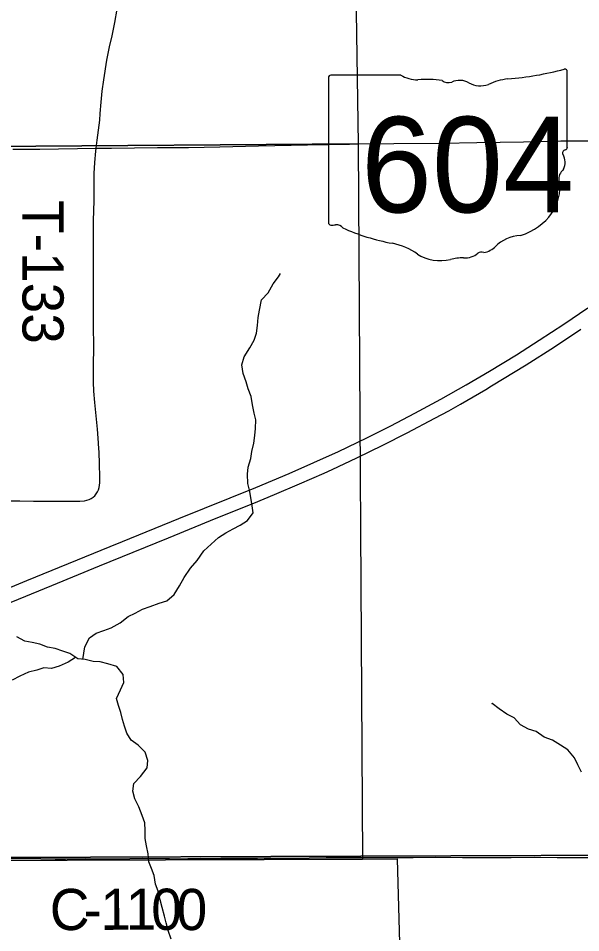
# Model space of a CAD drawing. Extents: x 1874609 to 2204689, y 815661 to 1281160.
# Drawn here: x 2063641 to 2067742, y 1056338 to 1063003 of the extents above; entities that cross this region are included whole.
import ezdxf

# ---------------------------------------------------------------- set-up
doc = ezdxf.new("R2010")
doc.units = 0
for name, color, linetype in [('GM_X_County_Road', 7, 'Continuous'), ('GM_X_County_Road_Text', 7, 'Continuous'), ('GM_X_Interstate_Route', 7, 'Continuous'), ('GM_X_Minor_River', 7, 'Continuous'), ('GM_X_Section', 7, 'Continuous'), ('GM_X_State_Location', 7, 'Continuous'), ('GM_X_State_Route', 7, 'Continuous'), ('GM_X_State_Shield', 7, 'Continuous'), ('GM_X_Township', 7, 'Continuous'), ('GM_X_Township_Road', 7, 'Continuous'), ('GM_X_Township_Road_Text', 7, 'Continuous')]:
    doc.layers.add(name, color=color, linetype=linetype)

msp = doc.modelspace()

# ---------------------------------------------------------------- linework, layer by layer
at = {"layer": 'GM_X_County_Road'}
for points in [[(2063500.5, 1056880), (2063804.3, 1056878.4), (2063910.3, 1056876.7), (2063984.5, 1056876.7), (2064129.3, 1056878.4), (2064240.6, 1056876.6), (2064360.7, 1056876.6), (2064546.1, 1056880.1), (2064742.2, 1056878.3), (2064807.5, 1056876.5), (2064876.4, 1056878.3), (2064970, 1056880), (2065038.8, 1056878.3), (2065116.6, 1056880), (2065220.8, 1056881.8), (2065353.1, 1056881.8)], [(2065353.1, 1056881.8), (2065385, 1056881.7), (2065761.2, 1056883.5), (2065886.6, 1056885.2), (2066065, 1056887), (2066204.5, 1056886.9), (2066331.7, 1056886.9), (2066520.6, 1056886.9), (2066679.6, 1056888.6), (2066880.9, 1056886.9), (2067031.1, 1056886.8), (2067235.9, 1056886.8), (2067405.5, 1056888.5), (2067569.7, 1056885), (2067815.2, 1056885), (2067983, 1056884.9), (2068225, 1056884.9), (2068375.1, 1056884.9), (2068530.5, 1056888.4), (2068641.8, 1056888.4), (2068816.6, 1056890.1), (2068926.5, 1056890.9)]]:
    msp.add_lwpolyline(points, dxfattribs=at)
at = {"layer": 'GM_X_Interstate_Route'}
for points in [[(2063455.3, 1058803.2), (2063701.9, 1058904), (2064005.6, 1059028.1), (2064310.7, 1059152.5), (2064400.5, 1059189.1), (2064810.6, 1059356), (2065373, 1059583.8), (2065615.1, 1059685.4), (2065795.6, 1059764.3), (2065974.6, 1059846.3), (2066181.9, 1059945.5), (2066358.4, 1060033), (2066533.3, 1060123.9), (2066720.9, 1060225.8), (2066906.9, 1060330.5), (2067076.8, 1060430.4), (2067273.1, 1060550.1), (2067439.6, 1060655.4), (2067618.1, 1060772.6), (2067794.2, 1060893.3)], [(2063460.2, 1058695.8), (2063641.6, 1058769.6), (2063884.4, 1058869.5), (2064233.7, 1059012.3), (2064311.2, 1059043.7), (2064735.2, 1059215.9), (2065084.4, 1059358.7), (2065358, 1059469.3), (2065509.5, 1059531.9), (2065690.2, 1059609.8), (2065870.6, 1059688.2), (2065930.4, 1059714.8), (2066108.5, 1059798.3), (2066299.9, 1059891.9), (2066475.3, 1059981), (2066678.4, 1060088.1), (2066779.3, 1060142.6), (2066864.8, 1060191.3), (2067049.4, 1060297.8), (2067091.8, 1060322.8), (2067343.5, 1060476.9), (2067551.1, 1060608.9), (2067742.4, 1060735.8)]]:
    msp.add_lwpolyline(points, dxfattribs=at)
at = {"layer": 'GM_X_Minor_River'}
for points in [[(2064111.3, 1058329.6), (2064124.9, 1058420.4), (2064159.5, 1058486.2), (2064209.7, 1058521.7), (2064263.9, 1058539.2), (2064318, 1058558.8), (2064384.3, 1058596.2), (2064440.7, 1058641.7), (2064492.9, 1058667.2), (2064547.1, 1058694.8), (2064601.2, 1058714.3), (2064667.4, 1058739.7), (2064723.6, 1058757.2), (2064777.9, 1058802.7), (2064816.5, 1058866.4), (2064851, 1058926.2), (2064897.5, 1058993.9), (2064944, 1059049.5), (2064992.6, 1059121.2), (2065047, 1059168.7), (2065099.4, 1059218.3), (2065153.6, 1059251.8), (2065207.9, 1059281.4), (2065258.1, 1059308.9), (2065312.3, 1059342.4), (2065352.8, 1059398.2), (2065347.2, 1059448.3), (2065328.1, 1059552.7), (2065314.6, 1059612.9), (2065311.2, 1059679.1), (2065317.6, 1059731.1), (2065336.2, 1059793), (2065344.6, 1059845), (2065359.1, 1059907), (2065365.6, 1059961), (2065370, 1060013.1), (2065372.5, 1060075.1), (2065361, 1060125.3), (2065347.5, 1060185.6), (2065338, 1060245.8), (2065316.5, 1060302.1), (2065302.9, 1060352.3), (2065281.5, 1060414.6), (2065270, 1060476.8), (2065288.5, 1060534.8), (2065329, 1060600.5), (2065359.5, 1060656.3), (2065377.9, 1060708.2), (2065384.4, 1060764.2), (2065390.9, 1060822.3), (2065399.3, 1060876.3), (2065414, 1060950.3), (2065462.4, 1061001.9), (2065498.9, 1061067.6), (2065537.4, 1061119.4), (2065553.6, 1061143.2)], [(2064566.2, 1057654.8), (2064514.7, 1057705.3), (2064463, 1057741.9), (2064431.5, 1057792.3), (2064415.9, 1057842.6), (2064400.3, 1057892.8), (2064388.8, 1057943), (2064371.2, 1057993.2), (2064357.6, 1058045.5), (2064386.2, 1058107.3), (2064410.6, 1058161.2), (2064405.1, 1058219.3), (2064359.6, 1058277.8), (2064293.8, 1058296.5), (2064238, 1058313.1), (2064186, 1058313.6), (2064128.1, 1058328.2), (2064074.2, 1058332.7), (2064016.5, 1058373.4), (2063964.7, 1058389.9), (2063908.9, 1058408.5), (2063853, 1058419), (2063797.2, 1058441.6), (2063741.3, 1058452.2), (2063687.4, 1058462.7), (2063629.7, 1058493.3)], [(2064058.5, 1058343.8), (2064004, 1058309.4), (2063937.8, 1058280), (2063883.7, 1058264.5), (2063827.7, 1058269), (2063775.6, 1058251.5), (2063715.5, 1058236.1), (2063651.3, 1058206.6), (2063597, 1058179.1)], [(2067747.9, 1057507.5), (2067720.4, 1057561.9), (2067696.8, 1057612.2), (2067647.3, 1057670.8), (2067595.6, 1057705.4), (2067535.9, 1057740), (2067476.2, 1057762.6), (2067416.5, 1057803.3), (2067360.7, 1057821.8), (2067303, 1057852.5), (2067255.4, 1057903), (2067203.7, 1057931.6), (2067148, 1057970.2), (2067096.4, 1058008.8), (2067090.4, 1058004.8)], [(2064754.6, 1056290.5), (2064733.1, 1056352.8), (2064719.6, 1056409.1), (2064708, 1056459.3), (2064690.6, 1056521.6), (2064675.1, 1056577.8), (2064659.6, 1056640.1), (2064642.1, 1056692.3), (2064630.6, 1056754.6), (2064613, 1056804.8), (2064591.4, 1056855.1), (2064587.9, 1056913.2), (2064576.4, 1056971.4), (2064566.9, 1057023.6), (2064565.4, 1057081.8), (2064563.9, 1057137.9), (2064544.3, 1057192.2), (2064518.9, 1057254.5), (2064489.4, 1057312.9), (2064475.9, 1057369.1), (2064484.3, 1057425.1), (2064532.8, 1057476.8), (2064579.3, 1057538.4), (2064585.7, 1057592.4), (2064566.2, 1057654.8)]]:
    msp.add_lwpolyline(points, dxfattribs=at)
at = {"layer": 'GM_X_Section'}
for points in [[(2066037.6, 1067529.4), (2066118.4, 1062086.5), (2060745.3, 1062047.8), (2060730.3, 1067523)], [(2066118.4, 1062086.5), (2066150.5, 1056873.5), (2061121.5, 1056856.1), (2060833.3, 1056863.1), (2060745.3, 1062047.8)], [(2066402.6, 1056876.4), (2066551.2, 1051519.8), (2063709.4, 1051554), (2061308.2, 1051483.6), (2061121.5, 1056856.1), (2066150.5, 1056873.5)]]:
    msp.add_lwpolyline(points, close=True, dxfattribs=at)
at = {"layer": 'GM_X_State_Route'}
for points in [[(2066102.6, 1062086.7), (2066379.9, 1062090.9), (2066729.4, 1062093.3), (2066984.7, 1062098.3), (2067324.3, 1062103.2), (2067597.6, 1062108.4), (2067810.1, 1062110.2), (2068040.5, 1062116.1), (2068253.6, 1062118.6), (2068483.2, 1062123.1), (2068662.1, 1062125.8), (2068696.5, 1062126.4), (2068980.1, 1062135.2), (2069188.3, 1062137.6), (2069305.3, 1062140.3), (2069453.6, 1062143.7), (2069726.2, 1062149.9), (2069956.8, 1062152.4), (2070311.2, 1062157.3), (2070565.1, 1062160.2), (2070843.6, 1062164.9), (2071056.7, 1062169), (2071220.7, 1062171.7), (2071324.2, 1062174.1)], [(2063602.1, 1062049.5), (2063798.7, 1062049.8), (2064208.1, 1062055.1), (2064320.1, 1062056.5), (2064654.7, 1062061.4), (2064882.7, 1062061.4), (2065109.5, 1062066.2), (2065393.4, 1062073.7), (2065750.3, 1062081.1), (2066055.2, 1062086), (2066102.6, 1062086.7)]]:
    msp.add_lwpolyline(points, dxfattribs=at)
at = {"layer": 'GM_X_State_Shield'}
for p, q in [((2067643.3, 1062062.1), (2067643.3, 1062614.9)), ((2065903.1, 1062570.5), (2065903.1, 1061513.9)), ((2066429.9, 1062588.7), (2065920.3, 1062588.7)), ((2067643.2, 1062062.3), (2067643.3, 1062062.1))]:
    msp.add_line(p, q, dxfattribs=at)
for centre, major_axis, start_param, end_param in [((2067023.4, 1064029.2), (1845.5, 0), 4.814394, 5.042369), ((2067624, 1062617.1), (19.4, 0), 6.141152, 7.989035), ((2065923.1, 1062572.7), (20.2, 0), 1.712693, 3.28349), ((2066551.3, 1062711.3), (195.5, 0), 4.042523, 4.731795), ((2066616.1, 1061995.5), (702, 0), 1.404758, 1.657858), ((2066775.5, 1062578.2), (56.4, 0), 3.836095, 5.185415), ((2066858.3, 1062456.1), (117.3, 0), 0.950623, 2.079405), ((2067258.8, 1062265.9), (371.3, 0), 1.699011, 2.107814), ((2067009.7, 1062623.6), (141.1, 0), 4.081561, 5.145723), ((2067638.8, 1062021.5), (30, 0), 1.883978, 3.671073), ((2067448.1, 1061951.7), (180, 0), 5.934695, 6.695948), ((2067622.7, 1062060), (20.7, 0), 5.05454, 6.418171), ((2067712.7, 1061830.8), (130.9, 0), 2.387724, 3.262537), ((2067126.8, 1061760.5), (461.6, 0), 5.101752, 6.440018), ((2065923.2, 1061511.5), (20.3, 0), 3.00124, 4.508301), ((2065926.3, 1061619.6), (155.2, 0), 4.665946, 4.897461), ((2065958.1, 1061452.9), (56, 0), 0.519207, 1.627899), ((2066664.7, 1062402.2), (1332.7, 0), 4.195997, 4.488961), ((2067321.4, 1061217.2), (252.8, 0), 1.647645, 2.488434), ((2066267.4, 1061039.2), (417, 0), 0.823519, 1.323587), ((2066718.3, 1061447.7), (264.6, 0), 4.026481, 4.996735), ((2066890.5, 1061368.5), (141, 0), 4.691044, 5.507374), ((2067018.1, 1061266.2), (39.7, 0), 1.147584, 2.315152), ((2067001.1, 1061411.4), (149.1, 0), 4.937069, 5.64225), ((2066871.2, 1061082.3), (217.4, 0), 1.495662, 1.94098)]:
    msp.add_ellipse(centre, major_axis=major_axis, ratio=0.8, start_param=start_param, end_param=end_param, dxfattribs=at)
at = {"layer": 'GM_X_Township'}
for points in [[(2071122.1, 1077956.3), (2071255.1, 1071443.9), (2071304.4, 1070159.8), (2071270.7, 1069576.7), (2071181.7, 1067473.1), (2071243.1, 1064399.7), (2071288.2, 1062148.4), (2071392.9, 1056914.6), (2063510.6, 1056885.7), (2061446.3, 1056888.3), (2059528.3, 1056890.6), (2058304.2, 1056892.2), (2052843.3, 1056898.9), (2047828.1, 1056905.1), (2047574.2, 1056905.4), (2045481.2, 1056908), (2044859.9, 1056908.1), (2044746.9, 1064387.8), (2044699.1, 1067550.3), (2044618.5, 1072885.8), (2044539, 1078146.3)], [(2045478.3, 1056323.1), (2045481.2, 1056908), (2047574.2, 1056905.4), (2047828.1, 1056905.1), (2052843.3, 1056898.9), (2058304.2, 1056892.2), (2059528.3, 1056890.6), (2061446.3, 1056888.3), (2063510.6, 1056885.7), (2071392.9, 1056914.6), (2071559.1, 1056912.2), (2071772.3, 1055613.7)]]:
    msp.add_lwpolyline(points, dxfattribs=at)
at = {"layer": 'GM_X_Township_Road'}
for points in [[(2064208.1, 1062055.1), (2064214.8, 1062114.1), (2064234.5, 1062260.2), (2064238.9, 1062309.3), (2064245, 1062391), (2064252.5, 1062472.3), (2064263.5, 1062553.2), (2064286.9, 1062698.5), (2064306.3, 1062794.7), (2064324.1, 1062874.7), (2064344.2, 1062971.2), (2064361.8, 1063068.2)], [(2063586.5, 1059484.8), (2063651.9, 1059484.8), (2063750.4, 1059483.2), (2063815.8, 1059482.3), (2063847.9, 1059482.3), (2063863.6, 1059482.5), (2063975.8, 1059482.6), (2064024.7, 1059482.3), (2064090.5, 1059483.2), (2064123.8, 1059486.6), (2064140.3, 1059490), (2064156.4, 1059495.1), (2064171.9, 1059502), (2064186.1, 1059511.3), (2064198.8, 1059522.6), (2064209.7, 1059535.7), (2064218.1, 1059550.3), (2064224.8, 1059566), (2064229.5, 1059582.4), (2064232.4, 1059598.9), (2064234.2, 1059615.6), (2064235.3, 1059648.8), (2064233.1, 1059763.8), (2064230, 1059829.4), (2064229.3, 1059845.2), (2064228.4, 1059861.3), (2064225.4, 1059909.4), (2064217.6, 1060006.8), (2064207.6, 1060104.6), (2064198.6, 1060202.5), (2064192.7, 1060284.2), (2064189.7, 1060349.5), (2064190, 1060480.5), (2064190.7, 1060595.1), (2064189.4, 1060775), (2064189.6, 1061526.6), (2064193.8, 1061674.4), (2064193.9, 1061789.2), (2064195.1, 1061871.1), (2064198.8, 1061952.7), (2064205.7, 1062033.7), (2064208.1, 1062055.1)]]:
    msp.add_lwpolyline(points, dxfattribs=at)

# ---------------------------------------------------------------- texts
at = {"layer": 'GM_X_County_Road_Text'}
for s, rotation, p in [('C', 0.36297, (2063871.2, 1056356)), ('1', 0.20295, (2064240.5, 1056358.3)), ('1', 359.98959, (2064425, 1056358.9)), ('0', 359.69817, (2064609.4, 1056358.9)), ('0', 359.47441, (2064793.9, 1056357.9)), ('-', 0.31223, (2064117.5, 1056357.6))]:
    msp.add_text(s, height=300, rotation=rotation, dxfattribs=at).set_placement(p)
at = {"layer": 'GM_X_State_Location'}
for s in ['s', 'r']:
    msp.add_text(s, height=1, dxfattribs=at).set_placement((2066753.7, 1061971.9))
msp.add_text('604', height=1, rotation=0.00001, dxfattribs=at).set_placement((2066400.7, 1061899.2))
at = {"layer": 'GM_X_State_Shield'}
msp.add_text('604', height=696.1, dxfattribs=at).set_placement((2066139.4, 1061588.4))
at = {"layer": 'GM_X_Township_Road_Text'}
msp.add_text('T-133', height=300, rotation=270, dxfattribs=at).set_placement((2063671.2, 1061677.7))

doc.saveas('drawing.dxf')
